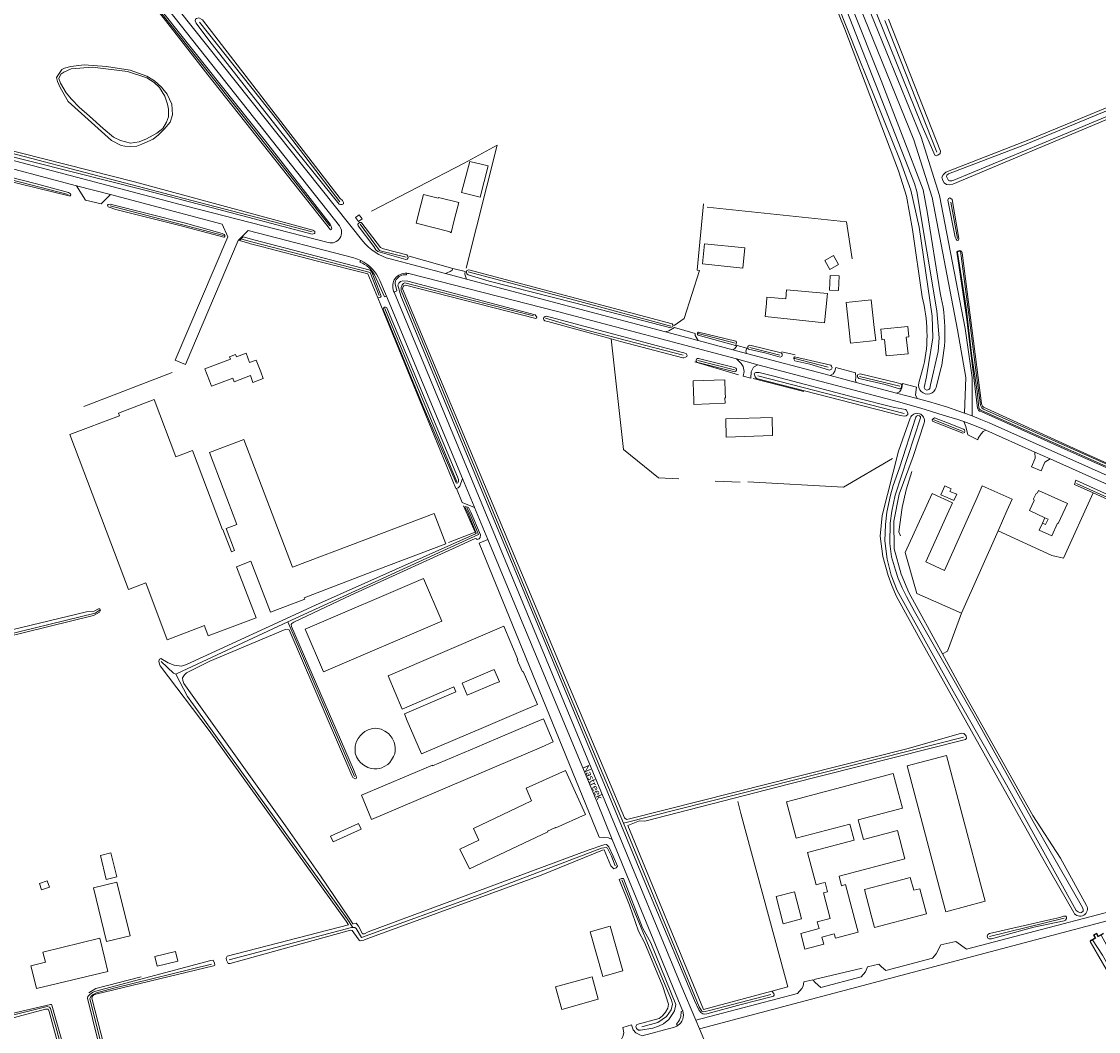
# Model space of a CAD drawing. Extents: x 177628 to 188968, y 384226 to 390673.
# Tile 329 of 393: x 186286 to 186707, y 385300 to 385695. Entities that reach past the tile are written whole.
import ezdxf

# ---------------------------------------------------------------- set-up
doc = ezdxf.new("R2010")
doc.units = 0
for name, color, linetype, lineweight in [('B01_D', 14, 'Continuous', 9), ('B01_F', 14, 'Continuous', 9), ('B01_T', 14, 'Continuous', 9), ('B02_F', 14, 'Continuous', 9), ('B02_T', 14, 'Continuous', 9), ('B03_F', 14, 'Continuous', 9), ('B04_F', 14, 'Continuous', 9), ('B04_T', 14, 'Continuous', 9), ('B11_F', 14, 'Continuous', 9), ('B11_S', 14, 'Continuous', 9), ('B14_F', 14, 'Continuous', 9), ('T02_F', 253, 'RASTER', 9), ('T03_F', 253, 'Continuous', 9), ('T03_T', 253, 'Continuous', 9), ('T04_F', 253, 'HAAG', 9), ('T05_F', 253, 'Continuous', 9), ('T07_F', 253, 'Continuous', 9), ('T09_F', 253, 'Continuous', 9), ('T09_T', 253, 'Continuous', 9), ('T22_F', 253, 'Continuous', 9), ('V00_F', 8, 'Continuous', 9), ('V00_T', 8, 'Continuous', 9), ('V06_F', 8, 'Continuous', 9), ('V06_T', 8, 'Continuous', 9), ('W01_F', 253, 'Continuous', 9), ('W06_F', 253, 'Continuous', 9), ('Z06', 7, 'Continuous', 9)]:
    doc.layers.add(name, color=color, linetype=linetype, lineweight=lineweight)
doc.styles.add('Legend', font='calibri.ttf')
doc.linetypes.add('HAAG', pattern='A,4,-1,[5,TOPOCAD.SHX,S=0.35,R=0,X=-0.35,Y=-0.35],-1', length=6)
doc.linetypes.add('RASTER', pattern='A,4,-1,[4,TOPOCAD.SHX,S=0.5,R=0,X=-0.5,Y=0],-1', length=6)

msp = doc.modelspace()

# ---------------------------------------------------------------- linework, layer by layer
at = {"layer": 'B01_D', "linetype": 'Continuous'}
for points in [[(186548.861, 385549.291), (186548.92, 385547.282)], [(186561.069, 385547.646), (186561.26, 385547.652), (186561.199, 385549.661)]]:
    msp.add_lwpolyline(points, dxfattribs=at)
at = {"layer": 'B01_F', "linetype": 'Continuous'}
for points in [[(186457.183, 385623.864), (186455.429, 385616.94)], [(186420.464, 385492.121), (186447.579, 385502.431), (186452.087, 385490.575), (186424.972, 385480.265)], [(186479.955, 385445.326), (186482.002, 385440.6)], [(186637.206, 385355.908), (186639.778, 385346.125), (186637.319, 385345.479)]]:
    msp.add_lwpolyline(points, dxfattribs=at)
at = {"layer": 'B01_T', "linetype": 'Continuous'}
for points in [[(186455.429, 385616.94), (186454.201, 385612.093), (186453.786, 385612.199), (186453.831, 385612.378), (186440.497, 385615.755), (186442.336, 385623.019)], [(186577.283, 385584.38), (186577.448, 385586.944), (186584.811, 385586.214), (186585.165, 385589.839)], [(186600.528, 385581.921), (186601.082, 385588.348), (186585.165, 385589.839)], [(186577.283, 385584.38), (186576.756, 385579.408), (186600.001, 385576.943), (186600.528, 385581.921)], [(186619.412, 385575.021), (186618.245, 385585.854), (186608.385, 385584.794), (186609.549, 385573.96)], [(186609.549, 385573.96), (186610.084, 385568.99), (186619.947, 385570.051), (186619.412, 385575.021)], [(186359.841, 385554.261), (186358.061, 385558.939), (186367.987, 385562.716), (186367.624, 385563.669), (186370.017, 385564.579), (186370.379, 385563.626), (186374.127, 385565.052), (186375.521, 385561.388), (186378.092, 385562.366), (186379.869, 385557.693)], [(186379.869, 385557.693), (186380.847, 385555.122), (186376.824, 385553.595), (186375.812, 385556.262), (186369.497, 385553.865), (186368.965, 385555.269), (186360.657, 385552.116), (186359.841, 385554.261)], [(186561.199, 385549.661), (186561.05, 385554.661), (186548.71, 385554.29), (186548.861, 385549.291)], [(186358.046, 385458.141), (186357.862, 385458.624), (186343.321, 385453.126), (186334.925, 385475.331), (186328.156, 385472.772), (186305.28, 385533.27), (186324.652, 385540.595), (186324.252, 385541.652), (186338.217, 385546.932), (186346.688, 385524.53)], [(186420.464, 385492.121), (186392.291, 385481.419), (186373.312, 385531.383), (186359.853, 385526.271), (186370.519, 385498.191), (186366.326, 385496.598)], [(186365.097, 385496.131), (186364.896, 385496.055), (186353.151, 385526.974), (186346.688, 385524.53)], [(186686.031, 385500.79), (186680.026, 385503.553), (186681.87, 385507.56), (186681.624, 385508.204), (186682.545, 385510.268), (186683.19, 385510.515), (186683.561, 385511.345), (186694.778, 385506.336), (186691.243, 385498.544), (186690.943, 385498.681), (186688.697, 385493.729), (186683.815, 385495.975), (186685.036, 385498.628)], [(186686.031, 385500.79), (186687.23, 385500.238), (186686.235, 385498.076), (186685.036, 385498.628)], [(186686.031, 385500.79), (186685.036, 385498.628)], [(186424.972, 385480.265), (186396.861, 385469.535), (186397.061, 385469.011), (186383.618, 385463.88), (186376.021, 385483.776), (186370.406, 385481.632), (186378.003, 385461.736), (186359.383, 385454.629), (186358.046, 385458.141)], [(186479.955, 385445.326), (186480.291, 385445.47), (186474.76, 385458.39), (186470.16, 385456.42)], [(186470.16, 385456.42), (186429.548, 385439.017), (186435.061, 385426.073), (186455.225, 385434.72), (186456.068, 385432.756)], [(186471.489, 385436.104), (186460.43, 385431.414), (186458.482, 385436.117), (186469.482, 385440.836)], [(186483.279, 385425.818), (186487.869, 385427.806), (186482.28, 385440.721), (186482.002, 385440.6)], [(186464.97, 385418.076), (186483.279, 385425.818)], [(186461.861, 385416.755), (186442.616, 385408.578), (186437.082, 385421.469)], [(186483.487, 385395.099), (186485.575, 385390.178), (186462.857, 385379.388), (186465.002, 385374.872), (186457.64, 385371.375), (186461.312, 385363.643), (186491.891, 385378.166), (186491.804, 385378.357), (186494.972, 385379.796), (186495.059, 385379.605), (186506.623, 385384.856), (186498.811, 385402.058), (186483.487, 385395.099)], [(186611.861, 385343.743), (186608.208, 385357.495), (186606.642, 385357.079), (186605.666, 385360.751), (186631.395, 385367.584), (186628.465, 385378.601), (186615.177, 385375.065), (186613.118, 385382.795), (186630.425, 385387.404), (186626.819, 385400.945), (186588.156, 385390.655)], [(186591.949, 385376.402), (186609.815, 385381.154)], [(186598.889, 385357.999), (186600.183, 385358.343), (186601.153, 385354.691), (186599.572, 385354.27), (186602.224, 385344.288), (186597.165, 385342.944), (186597.856, 385340.344), (186590.7, 385338.442), (186592.339, 385332.274), (186599.697, 385334.229), (186598.952, 385337.033), (186603.786, 385338.317), (186604.263, 385336.523), (186613.152, 385338.884), (186611.861, 385343.743)], [(186618.201, 385345.618), (186615.584, 385355.58), (186630.544, 385359.509)], [(186618.201, 385345.618), (186619.47, 385340.787), (186637.319, 385345.479)], [(186291.088, 385321.72), (186292.263, 385316.86), (186320.098, 385323.59), (186318.923, 385328.451)], [(186494.974, 385317.544), (186497.377, 385308.774), (186511.637, 385312.77), (186509.234, 385321.54), (186494.974, 385317.544)]]:
    msp.add_lwpolyline(points, dxfattribs=at)
at = {"layer": 'B02_F', "linetype": 'Continuous'}
for points in [[(186461.496, 385639.873), (186458.234, 385627.79), (186465.465, 385625.956), (186468.679, 385638.141)], [(186553.104, 385607.789), (186552.286, 385599.937), (186568.048, 385598.295), (186568.866, 385606.148)], [(186632.494, 385575.475), (186621.984, 385574.375)]]:
    msp.add_lwpolyline(points, dxfattribs=at)
at = {"layer": 'B02_T', "linetype": 'Continuous'}
for points in [[(186419.449, 385617.522), (186418.029, 385616.419), (186416.798, 385618.004), (186418.218, 385619.107), (186419.449, 385617.522)], [(186605.445, 385589.51), (186601.962, 385589.678), (186602.236, 385595.351), (186605.719, 385595.183), (186605.445, 385589.51)], [(186621.984, 385574.375), (186622.41, 385570.301), (186623.405, 385570.406), (186624.088, 385563.942), (186632.6, 385564.842), (186631.916, 385571.306), (186632.911, 385571.411), (186632.494, 385575.475)], [(186561.433, 385539.354), (186561.621, 385532.265), (186579.686, 385532.826), (186579.498, 385539.914), (186561.433, 385539.354)], [(186648.918, 385511.03), (186649.407, 385512.107), (186646.93, 385513.231), (186645.347, 385509.744), (186647.824, 385508.62)], [(186671.221, 385503.41), (186673.257, 385507.98), (186661.587, 385513.182), (186659.551, 385508.61)], [(186647.852, 385501.992), (186639.466, 385483.508), (186646.87, 385480.148), (186659.551, 385508.61)], [(186639.871, 385505.618), (186641.939, 385510.171), (186649.919, 385506.548), (186647.852, 385501.992)], [(186639.871, 385505.618), (186631.474, 385487.132), (186636.081, 385471.226), (186653.438, 385463.495)], [(186667.769, 385495.661), (186671.221, 385503.41)], [(186653.438, 385463.495), (186667.769, 385495.661)], [(186404.369, 385440.619), (186397.24, 385457.256), (186443.382, 385477.029), (186450.511, 385460.392), (186404.369, 385440.619)], [(186485.591, 385420.328), (186467.235, 385412.498)], [(186489.47, 385411.236), (186494.067, 385413.196), (186490.19, 385422.291), (186485.591, 385420.328)], [(186464.199, 385411.203), (186446.962, 385403.85), (186446.853, 385404.108), (186419.143, 385392.4), (186423.111, 385382.942), (186489.47, 385411.236)], [(186646.028, 385351.74), (186632.191, 385403.839), (186647.555, 385407.923), (186661.397, 385355.83)], [(186646.028, 385351.74), (186647.31, 385346.913), (186662.681, 385350.998), (186661.397, 385355.83)], [(186508.514, 385339.105), (186516.344, 385341.305), (186521.198, 385323.859), (186513.368, 385321.659), (186508.514, 385339.105)]]:
    msp.add_lwpolyline(points, dxfattribs=at)
at = {"layer": 'B03_F', "linetype": 'Continuous'}
msp.add_lwpolyline([(186428.366, 385417.431), (186426.866, 385418.165), (186425.537, 385418.487), (186424.601, 385418.59), (186423.491, 385418.501), (186421.807, 385417.979), (186420.535, 385417.299), (186419.709, 385416.631), (186418.645, 385415.609), (186417.869, 385414.565), (186417.154, 385413.076), (186416.75, 385411.526), (186416.674, 385410.303), (186416.765, 385408.767), (186417.218, 385407.448), (186418.008, 385406.109), (186418.881, 385405.041), (186420.066, 385404.189), (186421.63, 385403.288), (186422.943, 385402.808), (186424.119, 385402.681), (186425.141, 385402.699), (186426.16, 385402.816), (186427.125, 385403.13), (186427.997, 385403.57), (186429.423, 385404.433), (186430.217, 385405.16), (186430.954, 385406.182), (186431.731, 385407.554), (186432.142, 385408.528), (186432.356, 385409.775), (186432.363, 385410.987), (186432.246, 385412.006), (186431.929, 385413.07), (186431.568, 385413.934), (186431.162, 385414.648), (186430.448, 385415.701), (186429.691, 385416.504), (186428.366, 385417.431)], dxfattribs=at)
at = {"layer": 'B04_F', "linetype": 'Continuous'}
msp.add_lwpolyline([(186703.77, 385335.432), (186703.67, 385335.61)], dxfattribs=at)
at = {"layer": 'B04_T', "linetype": 'Continuous'}
for points in [[(186708.88, 385338.54), (186706.841, 385337.38), (186706.26, 385338.55), (186704.952, 385337.81), (186705.582, 385336.69), (186703.67, 385335.61)], [(186708.876, 385338.303), (186706.748, 385337.102), (186706.17, 385338.264), (186705.228, 385337.737), (186705.857, 385336.611), (186703.77, 385335.432)]]:
    msp.add_lwpolyline(points, dxfattribs=at)
at = {"layer": 'B11_F', "linetype": 'Continuous'}
for points in [[(186548.92, 385547.282), (186548.993, 385544.954), (186561.159, 385545.455), (186561.069, 385547.646)], [(186365.097, 385496.131), (186368.385, 385487.474), (186369.614, 385487.941), (186366.326, 385496.598)], [(186471.489, 385436.104), (186473.041, 385436.724), (186470.944, 385441.444), (186469.482, 385440.836)], [(186637.206, 385355.908), (186634.784, 385355.272), (186633.469, 385360.277), (186630.544, 385359.509)]]:
    msp.add_lwpolyline(points, dxfattribs=at)
at = {"layer": 'B11_S', "linetype": 'Continuous'}
for points in [[(186442.336, 385623.019), (186443.352, 385627.032), (186449.14, 385625.565)], [(186457.183, 385623.864), (186449.22, 385625.882), (186449.14, 385625.565)], [(186456.068, 385432.756), (186435.928, 385424.178), (186437.082, 385421.469)], [(186461.861, 385416.755), (186464.97, 385418.076)], [(186591.949, 385376.402), (186588.875, 385375.584), (186585.082, 385389.837), (186588.156, 385390.655)], [(186609.815, 385381.154), (186611.504, 385374.799), (186593.376, 385369.984), (186596.714, 385357.421), (186598.889, 385357.999)], [(186318.923, 385328.451), (186316.974, 385336.516), (186294.78, 385331.151), (186295.748, 385327.147), (186290.106, 385325.783), (186291.088, 385321.72)]]:
    msp.add_lwpolyline(points, dxfattribs=at)
at = {"layer": 'B14_F', "linetype": 'Continuous'}
for points in [[(186461.496, 385639.873), (186468.679, 385638.141)], [(186553.104, 385607.789), (186568.866, 385606.148)], [(186600.107, 385601.187), (186603.484, 385603.151), (186605.479, 385599.722), (186602.102, 385597.758), (186600.107, 385601.187)], [(186647.824, 385508.62), (186650.515, 385507.518), (186651.61, 385509.925), (186648.918, 385511.03)], [(186467.235, 385412.498), (186464.199, 385411.203)], [(186407.072, 385376.426), (186408.07, 385374.206), (186419.059, 385379.146), (186418.061, 385381.366), (186407.072, 385376.426)], [(186317.231, 385368.872), (186319.486, 385359.473), (186323.634, 385360.469), (186321.379, 385369.867), (186317.231, 385368.872)], [(186294.309, 385355.441), (186293.426, 385357.927), (186296.452, 385359.001), (186297.335, 385356.515), (186294.309, 385355.441)], [(186314.548, 385356.213), (186323.699, 385358.458), (186328.829, 385337.547), (186319.678, 385335.302), (186314.548, 385356.213)], [(186588.245, 385354.714), (186591.021, 385344.096), (186583.87, 385342.226), (186581.094, 385352.845), (186588.245, 385354.714)], [(186338.475, 385329.449), (186339.384, 385325.673), (186347.535, 385327.635), (186346.626, 385331.411), (186338.475, 385329.449)]]:
    msp.add_lwpolyline(points, dxfattribs=at)
at = {"layer": 'T02_F', "linetype": 'RASTER'}
for points in [[(186459.234, 385639.262), (186472.166, 385646.259), (186460.037, 385598.256)], [(186345.328, 385557.553), (186310.722, 385544.236)], [(186543.086, 385515.954), (186535.144, 385516.333), (186521.435, 385527.381)], [(186626.535, 385523.937), (186607.435, 385512.74), (186570.063, 385514.772)], [(186567.079, 385514.673), (186557.278, 385515.107)], [(186704.902, 385510.459), (186693.27, 385484.978), (186688.718, 385486.087), (186667.768, 385495.661)], [(186653.438, 385463.495), (186647.951, 385448.633), (186646.021, 385447.601)]]:
    msp.add_lwpolyline(points, dxfattribs=at)
at = {"layer": 'T03_F', "linetype": 'Continuous'}
for points in [[(186541.227, 385575.787), (186545.215, 385578.574), (186551.142, 385597.299), (186550.296, 385597.482), (186552.664, 385623.395)], [(186554.145, 385622.108), (186608.521, 385616.386), (186610.733, 385601.912)], [(186566.441, 385556.529), (186549.379, 385561.668)], [(186572.141, 385555.099), (186591.885, 385550.082)], [(186567.361, 385385.326), (186566.146, 385389.977)]]:
    msp.add_lwpolyline(points, dxfattribs=at)
at = {"layer": 'T03_T', "linetype": 'Continuous'}
for points in [[(186425.53, 385586.712), (186421.722, 385596.002)], [(186456.085, 385512.173), (186425.53, 385586.712)], [(186579.442, 385315.878), (186552.774, 385308.692), (186523.135, 385380.522), (186527.757, 385382.429)], [(186584.348, 385322.378), (186585.649, 385317.551), (186579.442, 385315.878)]]:
    msp.add_lwpolyline(points, dxfattribs=at)
at = {"layer": 'T04_F', "linetype": 'HAAG'}
for points in [[(186459.234, 385639.262), (186423.159, 385620.513)], [(186454.887, 385598.099), (186437.746, 385602.873)], [(186521.435, 385527.381), (186516.698, 385570.606)], [(186588.497, 385564.349), (186583.266, 385565.536)], [(186459.052, 385505.467), (186463.573, 385495.087), (186453.107, 385491.064)], [(186584.348, 385322.378), (186567.361, 385385.326)], [(186595.923, 385320.432), (186614.614, 385324.814)], [(186333.105, 385321.425), (186315.461, 385316.956), (186312.676, 385315.207)]]:
    msp.add_lwpolyline(points, dxfattribs=at)
at = {"layer": 'T05_F', "linetype": 'Continuous'}
msp.add_lwpolyline([(186629.61, 385493.765), (186628.985, 385495.286), (186630.348, 385504.828), (186631.889, 385511.689), (186634.049, 385518.785)], dxfattribs=at)
at = {"layer": 'T07_F', "linetype": 'Continuous'}
for points in [[(186406.785, 385614.764), (186370.571, 385660.758), (186329.285, 385712.737), (186301.755, 385746.985)], [(186410.716, 385624.156), (186386.062, 385656.382), (186355.905, 385694.347)], [(186623.553, 385694.965), (186643.874, 385643.492)], [(186399.974, 385612.37), (186350.006, 385625.399), (186282.546, 385643.126), (186215.104, 385660.193)], [(186185.391, 385658.091), (186247.638, 385641.678), (186304.718, 385627.03)], [(186321.105, 385622.568), (186365.311, 385611.001)], [(186649.332, 385623.981), (186651.837, 385609.869)], [(186436.615, 385602.532), (186426.978, 385604.937), (186426.272, 385605.198), (186425.81, 385605.637), (186418.662, 385615.373)], [(186376.79, 385608.383), (186372.502, 385609.56)], [(186376.79, 385608.383), (186422.575, 385596.573)], [(186422.575, 385596.573), (186426.118, 385587.549)], [(186539.982, 385575.575), (186504.481, 385585.23), (186460.808, 385596.793)], [(186486.346, 385579.682), (186461.707, 385585.845), (186436.172, 385592.446), (186435.547, 385592.286), (186435.116, 385591.706), (186434.671, 385590.74), (186434.71, 385589.551), (186490.109, 385456.114), (186521.513, 385381.48)], [(186428.348, 385582.45), (186456.466, 385514.85)], [(186544.795, 385564.292), (186504.61, 385574.725), (186491.021, 385578.73)], [(186565.035, 385568.948), (186550.695, 385572.659)], [(186582.551, 385564.286), (186570.763, 385567.265)], [(186588.323, 385562.97), (186588.247, 385562.99)], [(186601.403, 385559.542), (186588.323, 385562.97)], [(186564.772, 385558.579), (186550.546, 385562.175)], [(186631.042, 385541.488), (186573.988, 385556.17)], [(186613.675, 385555.939), (186629.33, 385552.199)], [(186654.061, 385534.409), (186642.622, 385538.995)], [(186759.132, 385487.111), (186753.095, 385489.547), (186737.889, 385496.316), (186698.407, 385514.188)], [(186461.298, 385502.644), (186460.355, 385504.703)], [(186461.298, 385502.644), (186464.862, 385494.167)], [(186464.862, 385494.167), (186390.479, 385460.094)], [(186162.335, 385426.135), (186315.175, 385463.553), (186317.119, 385464.769)], [(186390.479, 385460.094), (186347.156, 385439.962), (186346.686, 385439.711)], [(186390.479, 385460.094), (186416.48, 385399.687)], [(186346.686, 385439.711), (186345.746, 385440.114), (186341.005, 385444.582)], [(186346.686, 385439.711), (186351.28, 385431), (186413.653, 385344.095)], [(186521.513, 385381.48), (186654.24, 385415.093)], [(186579.008, 385314.563), (186555.529, 385308.497), (186553.326, 385307.892), (186552.544, 385307.796), (186552.015, 385308.13), (186551.047, 385309.726), (186521.513, 385381.48)], [(186516.802, 385368.611), (186515.218, 385371.688), (186514.664, 385371.935), (186512.932, 385371.674), (186465.173, 385353.517), (186419.232, 385336.815)], [(186516.802, 385368.611), (186518.269, 385364.885)], [(186520.825, 385359.335), (186524.979, 385348.808), (186528.391, 385340.57)], [(186413.653, 385344.095), (186415.813, 385340.737)], [(186693.51, 385344.421), (186664.384, 385337.224)], [(186415.813, 385340.737), (186415.268, 385340.733), (186367.476, 385328.172)], [(186419.232, 385336.815), (186417.113, 385340.33), (186416.53, 385340.743), (186415.813, 385340.737)], [(186530.846, 385334.599), (186540.246, 385312.397), (186540.683, 385310.831)], [(186360.616, 385326.438), (186322.505, 385316.998), (186315.67, 385315.217), (186314.402, 385314.54), (186313.82, 385314.048), (186313.335, 385313.487), (186313.157, 385313.03), (186328.884, 385249.486), (186329.26, 385248.782), (186329.792, 385248.463), (186331.004, 385248.567), (186370.459, 385258.544)], [(186540.683, 385310.831), (186540.16, 385308.553), (186538.245, 385305.937), (186534.944, 385303.587), (186528.664, 385301.894)], [(186292.984, 385238.444), (186313.898, 385244.032), (186314.942, 385244.438), (186315.131, 385245.009), (186315.106, 385245.531), (186299.832, 385302.006), (186297.723, 385309.151), (186297.318, 385309.601), (186296.486, 385309.955), (186204.494, 385287.038)]]:
    msp.add_lwpolyline(points, dxfattribs=at)
at = {"layer": 'T09_F', "linetype": 'Continuous'}
for points in [[(186266.441, 386089.081), (186279.738, 386070.964), (186336.109, 385996.331), (186421.756, 385883.088), (186484.604, 385799.914), (186487.964, 385797.022), (186491.26, 385795.091), (186493.787, 385793.703), (186500.79, 385791.306), (186569.507, 385774.518), (186571.911, 385773.499), (186574.728, 385772.198), (186577.853, 385770.331), (186583.152, 385765.072), (186585.58, 385761.846), (186587.301, 385758.719), (186622.131, 385671.487), (186638.55, 385628.806), (186640.096, 385620.311), (186645.133, 385588.554)], [(186638.06, 385587.031), (186634.369, 385613.329), (186631.965, 385626.392), (186628.908, 385636.222), (186607.875, 385691.605), (186582.977, 385753.236)], [(186341.758, 385696.155), (186359.208, 385673.738), (186407.096, 385613.179), (186407.436, 385613.28), (186407.581, 385613.568), (186407.343, 385614.566), (186406.944, 385615.434), (186381.742, 385647.847), (186302.781, 385747.086), (186302.305, 385747.641), (186302.129, 385747.782), (186301.95, 385747.811), (186301.448, 385747.579), (186301.215, 385747.362), (186301.088, 385746.916), (186301.358, 385746.21), (186308.855, 385737.37), (186341.758, 385696.155)], [(186624.904, 385695.477), (186645.293, 385643.878), (186645.135, 385643.007), (186644.208, 385642.421), (186643.615, 385642.149), (186643.038, 385642.362), (186637.7, 385654.664), (186616.037, 385708.471)], [(186387.203, 385652.146), (186410.51, 385623.273), (186411.005, 385623.045), (186411.642, 385623.077), (186412.125, 385623.3), (186412.196, 385623.853), (186411.801, 385624.713), (186410.818, 385625.433), (186407.312, 385629.942), (186357.052, 385695.193), (186355.648, 385695.98), (186354.822, 385695.795), (186354.387, 385695.465), (186354.262, 385694.887), (186354.683, 385693.973), (186359.545, 385687.223), (186387.203, 385652.146)], [(186343.348, 385666.221), (186341.097, 385668.95), (186338.319, 385671.38), (186335.364, 385673.232), (186328.849, 385675.604), (186319.578, 385676.987), (186310.869, 385677.631), (186305.761, 385676.942), (186303.175, 385676.306), (186302.146, 385675.777), (186300.157, 385672.76), (186300.51, 385671.151), (186301.581, 385668.821), (186304.686, 385663.274), (186321.608, 385648.142), (186325.325, 385646.198), (186326.754, 385645.859), (186328.819, 385645.701), (186331.457, 385645.863), (186333.484, 385646.629), (186337.87, 385648.646), (186339.994, 385650.287), (186342.136, 385652.49), (186344.475, 385655.226), (186345.357, 385658.123), (186345.201, 385662.313), (186343.348, 385666.221)], [(186730.822, 385669.412), (186680.421, 385648.629), (186647.394, 385635.753), (186646.305, 385634.733), (186645.777, 385633.829), (186646.116, 385632.474), (186646.738, 385631.533), (186647.618, 385630.852), (186648.594, 385630.781), (186650.042, 385631.022), (186709.567, 385656.085), (186724.74, 385662.307), (186732.308, 385665.525)], [(186335.079, 385628.599), (186361.071, 385621.789), (186399.888, 385611.523), (186400.819, 385611.785), (186401.027, 385611.936), (186400.978, 385612.523), (186400.252, 385613.019), (186330.553, 385631.942), (186215.02, 385661.225), (186214.633, 385661.103), (186213.994, 385660.809), (186213.825, 385660.454), (186214.069, 385659.681), (186214.424, 385659.512), (186276.203, 385643.367), (186335.079, 385628.599)], [(186238.231, 385643.281), (186267.063, 385635.787), (186304.945, 385626.454), (186305.468, 385626.492), (186305.744, 385626.881), (186305.565, 385627.328), (186304.838, 385627.785), (186292.266, 385631.207), (186225.139, 385648.393), (186185.007, 385658.999), (186184.49, 385658.723), (186184.334, 385658.337), (186184.66, 385657.727), (186184.999, 385657.546), (186185.494, 385657.396)], [(186649.84, 385625.099), (186652.362, 385609.797), (186652.259, 385609.208), (186651.801, 385609.09), (186651.334, 385609.528), (186650.973, 385610.317), (186648.129, 385624.837), (186648.39, 385625.491), (186648.895, 385625.689), (186649.84, 385625.099)], [(186348.211, 385614.835), (186365.456, 385610.349), (186365.622, 385610.377), (186365.832, 385610.55), (186365.797, 385610.954), (186365.546, 385611.423), (186364.848, 385611.714), (186350.424, 385615.776), (186320.998, 385623.291), (186320.313, 385623.105), (186320.081, 385622.861), (186320.163, 385622.482), (186320.338, 385622.153), (186320.724, 385621.997), (186323.317, 385621.21), (186348.211, 385614.835)], [(186423.945, 385606.663), (186424.748, 385605.339), (186425.628, 385604.702), (186436.565, 385601.592), (186437.074, 385601.761), (186437.409, 385602.306), (186437.245, 385602.947), (186436.836, 385603.41), (186427.728, 385605.798), (186426.659, 385606.283), (186419.346, 385615.813), (186419.061, 385616.008), (186418.4, 385616.029), (186417.824, 385615.439), (186417.828, 385614.724), (186423.945, 385606.663)], [(186375.62, 385607.933), (186371.508, 385609.009), (186372.94, 385610.451), (186377.153, 385609.356)], [(186423.224, 385596.672), (186422.631, 385597.442), (186377.153, 385609.356)], [(186375.62, 385607.933), (186375.886, 385607.773), (186379.989, 385606.646), (186401.958, 385601.002), (186421.722, 385596.002)], [(186757.006, 385501.055), (186698.592, 385527.327), (186662.086, 385543.911), (186661.714, 385544.294), (186661.43, 385544.912), (186661.327, 385545.418), (186653.664, 385604.277), (186653.509, 385604.824), (186653.198, 385605.007), (186652.793, 385605.179), (186651.964, 385604.928), (186651.648, 385604.554), (186655.466, 385579.189), (186659.732, 385543.577), (186660.128, 385542.717), (186660.447, 385542.376), (186661.339, 385542.135), (186676.732, 385535.214), (186701.142, 385524.332), (186726.606, 385512.927)], [(186425.53, 385586.712), (186426.228, 385586.745), (186426.64, 385586.87), (186426.832, 385587.286), (186423.224, 385596.672)], [(186502.352, 385584.702), (186469.088, 385593.172), (186460.857, 385595.637), (186460.341, 385596.051), (186460.176, 385596.692), (186460.14, 385597.196), (186460.653, 385597.497), (186461.132, 385597.587), (186540.521, 385576.469), (186540.817, 385575.824), (186540.643, 385575.353), (186540.213, 385575.155), (186539.494, 385575.02), (186502.352, 385584.702)], [(186579.442, 385315.878), (186580.162, 385314.948), (186580.298, 385314.376), (186580.104, 385313.969), (186579.632, 385313.752), (186567.455, 385310.721), (186554.056, 385307.072), (186553.116, 385306.906), (186552.399, 385307.092), (186551.745, 385307.56), (186550.884, 385308.634), (186549.171, 385312.18), (186532.62, 385351.581), (186513.111, 385398.728), (186468.92, 385504.723), (186434.485, 385587.495), (186433.315, 385591.593), (186433.803, 385592.326), (186434.368, 385593.03), (186435.384, 385593.307), (186437.237, 385593.143), (186487.062, 385580.059), (186487.625, 385579.111), (186487.484, 385578.729), (186487.221, 385578.608), (186436.36, 385591.597), (186435.732, 385591.308), (186435.413, 385591.034), (186435.178, 385590.165), (186495.213, 385446.923), (186521.85, 385383.62), (186522.627, 385382.898), (186523.795, 385383.118), (186632.68, 385410.591), (186653.473, 385416.598), (186654.375, 385416.569), (186655.023, 385415.851), (186655.216, 385415.431), (186655.348, 385414.73), (186655.073, 385414.223), (186654.549, 385413.982), (186585.848, 385396.735), (186529.757, 385382.304), (186527.757, 385382.429)], [(186427.712, 385582.18), (186443.302, 385544.149)], [(186443.302, 385544.149), (186456.208, 385514.348), (186456.377, 385514.257), (186456.543, 385514.286), (186456.825, 385514.436), (186457.097, 385514.944), (186457.053, 385515.705), (186456.667, 385516.766), (186429.021, 385582.73)], [(186520.352, 385569.606), (186544.637, 385563.187), (186544.999, 385563.227), (186545.729, 385563.436), (186546.177, 385563.705), (186546.318, 385564.088), (186546.226, 385564.426), (186546.009, 385564.898), (186491.484, 385579.503), (186490.964, 385579.391), (186490.331, 385578.973), (186490.189, 385578.59), (186490.43, 385578.066), (186490.752, 385577.643), (186491.88, 385577.4), (186516.698, 385570.606)], [(186565.208, 385568.039), (186550.597, 385572.018), (186550.393, 385572.321), (186550.391, 385572.894), (186550.592, 385573.198), (186550.827, 385573.233), (186565.369, 385569.691), (186565.504, 385569.591), (186565.641, 385569.187), (186565.409, 385568.209), (186565.208, 385568.039)], [(186516.698, 385570.606), (186520.352, 385569.606)], [(186577.192, 385564.976), (186582.648, 385563.448), (186583.32, 385563.757), (186583.465, 385564.15), (186583.458, 385564.732), (186583.049, 385565.196), (186570.825, 385568.202), (186570.314, 385567.967), (186570, 385567.66), (186569.974, 385567.29), (186570.013, 385566.852), (186570.242, 385566.566), (186577.192, 385564.976)], [(186550.787, 385562.969), (186564.89, 385559.434)], [(186588.422, 385562.088), (186588.031, 385562.82), (186588.025, 385563.209), (186588.253, 385563.598)], [(186588.422, 385562.088), (186594.193, 385560.715), (186601.875, 385558.453), (186602.22, 385558.481), (186602.758, 385558.729), (186602.963, 385559.344), (186602.718, 385559.948), (186602.401, 385560.355), (186588.253, 385563.598)], [(186550.55, 385561.382), (186564.409, 385557.846)], [(186627.243, 385543.847), (186631.577, 385542.983), (186631.931, 385542.765), (186632.486, 385541.559), (186632.445, 385541.096), (186631.836, 385540.626), (186631.054, 385540.393), (186629.644, 385540.697), (186573.411, 385555.152), (186572.888, 385555.737), (186572.462, 385556.938), (186572.68, 385557.292), (186573.204, 385557.533), (186574.518, 385557.438), (186580.124, 385556.017), (186611.782, 385547.784), (186627.243, 385543.847)], [(186623.691, 385552.857), (186629.219, 385551.102), (186629.579, 385551.17), (186629.901, 385551.318), (186630.143, 385552.634), (186629.72, 385553.058), (186627.95, 385553.579), (186613.883, 385556.91), (186613.457, 385556.844), (186612.907, 385556.624), (186612.844, 385555.911), (186613.03, 385555.508), (186613.364, 385555.206), (186614.085, 385554.984), (186623.691, 385552.857)], [(186648.054, 385537.797), (186642.959, 385539.83), (186642.343, 385539.364), (186641.962, 385538.94), (186642.151, 385538.517), (186642.375, 385538.3), (186654.025, 385533.809), (186654.606, 385534.069), (186654.81, 385534.604), (186654.674, 385535.051), (186654.274, 385535.379), (186648.054, 385537.797)], [(186685.84, 385366.53), (186665.871, 385402.372), (186637.973, 385452.108), (186628.094, 385470.076), (186626.256, 385474.327), (186624.818, 385478.25), (186622.724, 385485.622), (186621.746, 385493.62), (186622.508, 385501.698), (186628.921, 385526.711)], [(186634.571, 385524.731), (186629.094, 385510.04), (186627.033, 385499.478), (186627.113, 385488.668), (186629.901, 385478.753), (186632.91, 385471.601), (186646.021, 385447.601)], [(186697.525, 385513.795), (186698.152, 385515.405)], [(186704.902, 385510.459), (186697.525, 385513.795)], [(186698.152, 385515.405), (186745.475, 385493.989), (186750.572, 385491.386), (186759.044, 385488.327), (186760.068, 385488.024), (186760.21, 385487.707), (186760.24, 385487.213), (186759.653, 385486.824), (186758.66, 385486.633), (186747.351, 385491.214), (186731.534, 385498.216), (186719.416, 385503.894), (186704.902, 385510.459)], [(186461.907, 385502.949), (186460.983, 385504.794), (186459.668, 385505.195), (186459.552, 385504.94), (186460.648, 385502.819)], [(186460.648, 385502.819), (186463.914, 385494.786), (186463.849, 385494.57), (186463.686, 385494.423), (186401.254, 385466.676), (186350.915, 385443.52), (186348.912, 385442.751), (186346.018, 385443.197), (186343.659, 385444.109), (186340.874, 385445.82), (186340.264, 385445.494), (186340.023, 385444.701), (186340.34, 385443.543), (186340.62, 385442.907), (186359.76, 385417.705), (186413.176, 385343.156)], [(186465.685, 385494.083), (186461.907, 385502.949)], [(186414.359, 385344.331), (186403.119, 385360.959), (186389.516, 385380.43), (186349.857, 385436.013), (186349.395, 385437.215), (186349.294, 385438.308), (186350.051, 385439.376), (186350.862, 385440.232), (186360.002, 385444.814), (186389.365, 385457.185), (186390.99, 385456.967), (186415.37, 385400.159), (186415.821, 385399.314), (186416.692, 385398.814), (186417.093, 385398.968), (186417.206, 385399.209), (186417.164, 385399.851), (186416.116, 385402.49), (186391.86, 385458.276), (186391.765, 385459.131), (186391.994, 385459.494), (186392.814, 385459.993), (186414.985, 385470.573), (186463.543, 385492.657), (186464.141, 385492.554), (186464.339, 385492.297)], [(186464.339, 385492.297), (186465.145, 385492.578), (186465.575, 385493.013), (186465.685, 385494.083)], [(186239.301, 385446.63), (186311.858, 385463.976), (186314.795, 385464.305), (186316.47, 385465.2), (186317.023, 385465.172), (186317.291, 385464.67), (186316.845, 385463.893), (186314.5, 385462.64), (186165.867, 385426.069)], [(186646.021, 385447.601), (186652.539, 385435.67), (186681.357, 385384.443), (186692.071, 385367.77)], [(186415.789, 385342.197), (186415.952, 385342.239), (186417.136, 385342.441), (186418.059, 385341.319), (186419.586, 385338.259), (186420.306, 385338.321), (186421.73, 385339.082), (186507.66, 385370.894), (186513.847, 385373.016), (186514.864, 385373.128), (186515.736, 385372.302), (186517.493, 385368.611)], [(186513.902, 385371.106), (186513.352, 385370.921), (186489.406, 385361.2), (186421.681, 385336.43)], [(186517.493, 385368.611), (186519.169, 385364.681), (186518.686, 385364.039), (186517.659, 385363.675), (186516.499, 385364.865), (186513.902, 385371.106)], [(186521.552, 385359.931), (186520.759, 385359.919), (186519.753, 385359.503)], [(186519.753, 385359.503), (186523.88, 385349.475), (186527.385, 385339.289)], [(186528.92, 385340.647), (186521.552, 385359.931)], [(186414.359, 385344.331), (186415.789, 385342.197)], [(186681.762, 385340.872), (186693.53, 385343.347), (186694.058, 385343.583), (186694.427, 385344.319), (186694.42, 385344.76), (186694.254, 385345.13), (186693.243, 385345.121), (186691.851, 385344.689), (186688.32, 385343.933), (186664.422, 385338.378), (186663.706, 385337.994), (186663.496, 385337.329), (186663.75, 385336.619), (186664.257, 385336.338), (186665.109, 385336.275), (186681.762, 385340.872)], [(186418.225, 385335.739), (186416.186, 385338.602), (186415.6, 385339.544), (186414.925, 385339.767), (186367.859, 385326.661), (186367.177, 385326.727), (186366.506, 385327.984), (186366.399, 385328.788), (186366.717, 385329.604), (186414.136, 385341.773)], [(186413.176, 385343.156), (186414.136, 385341.773)], [(186528.92, 385340.647), (186532.164, 385334.76)], [(186421.681, 385336.43), (186420.043, 385335.848), (186419.281, 385335.639), (186418.672, 385335.602), (186418.225, 385335.739)], [(186527.385, 385339.289), (186529.837, 385334.684)], [(186529.837, 385334.684), (186536.872, 385317.761), (186539.101, 385310.826)], [(186541.946, 385310.691), (186532.164, 385334.76)], [(186703.66, 385335.33), (186703.77, 385335.432)], [(186327.69, 385250.11), (186312.154, 385313.139), (186312.401, 385313.786), (186313.136, 385314.544), (186314.178, 385315.332), (186314.983, 385315.692), (186360.324, 385327.822), (186361.298, 385328.043), (186361.818, 385326.88), (186361.87, 385326.045), (186361.373, 385325.715), (186315.423, 385314.708), (186314.708, 385314.388), (186314.162, 385313.929), (186313.955, 385313.193), (186330.138, 385249.917)], [(186234.983, 385296.119), (186297.717, 385310.692), (186298.142, 385310.703), (186298.276, 385310.452), (186316.705, 385244.933), (186316.561, 385243.995), (186315.143, 385243.022), (186293.502, 385237.38), (186292.217, 385237.77), (186292.149, 385238.703), (186292.104, 385238.786), (186292.852, 385239.401), (186313.387, 385245.098), (186313.806, 385245.322), (186313.839, 385245.431)], [(186539.101, 385310.826), (186538.822, 385309.286), (186537.94, 385307.65), (186536.721, 385306.207), (186535.356, 385305.168), (186526.655, 385302.883), (186526.329, 385302.122), (186526.586, 385301.252), (186527.347, 385300.644), (186528.101, 385300.586), (186532.948, 385301.418), (186535.21, 385302.188), (186537.053, 385303.096), (186539.141, 385304.88), (186540.711, 385307.102), (186541.345, 385308.158), (186541.946, 385310.691)], [(186102.577, 385259.606), (186102.375, 385260.79), (186102.866, 385261.483), (186103.704, 385261.931), (186234.125, 385293.292), (186260.256, 385299.396), (186295.814, 385308.813), (186296.875, 385308.842), (186297.239, 385307.96), (186314.001, 385245.965), (186313.839, 385245.431)]]:
    msp.add_lwpolyline(points, dxfattribs=at)
at = {"layer": 'T09_F', "linetype": 'Continuous', "extrusion": (0, 0, -1)}
for centre, radius, start, end in [((-186428.43, 385582.305), 0.728, 350.15925, 144.25957), ((-186550.668, 385562.176), 0.802, 278.4831, 98.50428), ((-186564.787, 385558.598), 0.842, 96.99555, 296.70723)]:
    msp.add_arc(centre, radius, start, end, dxfattribs=at)
at = {"layer": 'T09_T', "linetype": 'Continuous'}
for points in [[(186638.671, 385560.036), (186636.851, 385553.418)], [(186643.556, 385551.643), (186645.311, 385558.551)], [(186628.921, 385526.711), (186633.416, 385539.637)], [(186638.834, 385537.814), (186634.571, 385524.731)], [(186697.302, 385346.566), (186685.84, 385366.53)], [(186692.071, 385367.77), (186702.254, 385349.359)], [(186703.66, 385335.33), (186713.279, 385318.63)]]:
    msp.add_lwpolyline(points, dxfattribs=at)
for centre, radius, start, end in [((186582.861, 385573.183), 64.141, 346.81389, 13.86594), ((186582.823, 385572.276), 57.174, 347.63785, 14.95535), ((186640.195, 385552.499), 3.468, 164.63003, 345.71467), ((186636.116, 385538.698), 2.858, 341.98959, 160.81722), ((186699.766, 385347.984), 2.843, 209.92705, 28.92021)]:
    msp.add_arc(centre, radius, start, end, dxfattribs=at)
at = {"layer": 'T22_F', "linetype": 'Continuous'}
for points in [[(186317.513, 385623.388), (186311.375, 385624.772)], [(186459.652, 385596.927), (186454.887, 385598.099)], [(186549.405, 385572.753), (186541.355, 385575.04)], [(186569.579, 385567.024), (186565.914, 385568.065)], [(186604.432, 385559.384), (186612.082, 385557.356)], [(186568.242, 385556.083), (186571.21, 385555.294)], [(186635.943, 385551.764), (186630.465, 385553.216)], [(186659.817, 385531.132), (186655.869, 385533.098)], [(186684.612, 385519.095), (186680.753, 385520.676)], [(186456.275, 385512.244), (186458.435, 385506.767)], [(186511.969, 385376.079), (186465.115, 385490.78)], [(186645.338, 385333.942), (186651.194, 385335.303)], [(186616.809, 385325.329), (186621.214, 385326.361)], [(186591.893, 385319.487), (186595.42, 385320.314)], [(186524.583, 385302.766), (186521.242, 385301.627)]]:
    msp.add_lwpolyline(points, dxfattribs=at)
at = {"layer": 'V00_F', "linetype": 'Continuous'}
for points in [[(186307.98, 385630.413), (186311.375, 385624.772)], [(186317.513, 385623.388), (186321.128, 385626.945)], [(186418.602, 385600.58), (186418.936, 385601.234)], [(186436.782, 385595.603), (186436.891, 385596.236)], [(186451.992, 385596.111), (186453.774, 385596.93), (186454.564, 385597.421), (186454.887, 385598.099)], [(186460.182, 385593.94), (186459.524, 385595.923), (186459.652, 385596.927)], [(186428.916, 385587.245), (186428.218, 385587.007), (186424.27, 385595.648)], [(186431.923, 385588.852), (186432.949, 385589.334), (186432.37, 385592.108)], [(186537.915, 385573.338), (186539.245, 385573.759), (186541.355, 385575.04)], [(186550.688, 385569.952), (186549.486, 385571.875), (186549.405, 385572.753)], [(186564.139, 385566.387), (186564.982, 385566.902), (186565.914, 385568.065)], [(186569.53, 385564.958), (186569.221, 385565.768), (186569.579, 385567.024)], [(186352.541, 385565.551), (186350.441, 385560.601), (186346.471, 385562.291)], [(186602.164, 385556.309), (186603.297, 385557.021), (186603.999, 385557.978), (186604.432, 385559.384)], [(186612.387, 385553.599), (186612.05, 385554.333), (186612.172, 385555.722), (186612.082, 385557.356)], [(186628.043, 385549.45), (186629.248, 385550.004), (186629.757, 385550.556), (186630.096, 385551.474), (186630.465, 385553.216)], [(186636.203, 385547.287), (186635.504, 385548.807), (186635.943, 385551.764)], [(186654.329, 385538.348), (186655.202, 385536.397), (186655.869, 385533.098)], [(186662.996, 385534.945), (186661.959, 385534.481), (186661.141, 385533.53), (186659.992, 385531.845), (186659.817, 385531.132)], [(186680.753, 385520.676), (186682.221, 385524.087), (186682.151, 385526.368)], [(186688.055, 385523.725), (186686.02, 385522.536), (186684.612, 385519.095)], [(186458.629, 385516.06), (186457.572, 385513.055), (186456.931, 385512.49), (186456.275, 385512.244)], [(186463.364, 385504.712), (186458.435, 385506.767)], [(186468.556, 385492.21), (186465.115, 385490.78)], [(186517.117, 385375.071), (186515.609, 385375.818), (186511.969, 385376.079)], [(186543.945, 385307.969), (186544.602, 385308.173)], [(186528.725, 385298.482), (186527.567, 385298.942), (186526.271, 385299.646), (186525.198, 385300.813), (186524.583, 385302.766)], [(186542.598, 385302.412), (186542.136, 385302.936), (186542.946, 385304.051)], [(186519.868, 385296.098), (186520.664, 385297.078), (186521.291, 385298.151), (186521.676, 385299.561), (186521.242, 385301.627)]]:
    msp.add_lwpolyline(points, dxfattribs=at)
for centre, radius, start, end in [((186412.775, 385586.782), 14.978, 51.50207, 67.10681), ((186410.62, 385587.525), 15.884, 30.75632, 43.72454), ((186538.968, 385306.977), 4.938, 323.66503, 356.94008), ((186542.002, 385307.411), 2.022, 339.79193, 16.01312)]:
    msp.add_arc(centre, radius, start, end, dxfattribs=at)
at = {"layer": 'V00_F', "linetype": 'Continuous', "extrusion": (0, 0, -1)}
for centre, radius, start, end in [((-186434.991, 385592.428), 2.641, 353.03805, 43.41269), ((-186436.38, 385591.107), 4.557, 43.4755, 72.3856), ((-186436.189, 385592.04), 3.612, 70.79611, 99.44768)]:
    msp.add_arc(centre, radius, start, end, dxfattribs=at)
at = {"layer": 'V00_T', "linetype": 'Continuous'}
for points in [[(186301.681, 385752.592), (186336.521, 385708.56), (186410.546, 385614.818)], [(186419.739, 385608.811), (186348.054, 385698.923)], [(186187.569, 385661.895), (186269.67, 385640.52), (186307.98, 385630.413)], [(186406.242, 385608.212), (186350.891, 385622.511), (186267.261, 385644.41), (186211.105, 385659.032)], [(186307.98, 385630.413), (186321.128, 385626.945)], [(186321.128, 385626.945), (186364.771, 385615.431), (186366.961, 385610.421), (186346.471, 385562.291)], [(186352.541, 385565.551), (186371.011, 385609.081), (186374.911, 385612.89), (186416.195, 385602.241)], [(186430.425, 385601.827), (186451.992, 385596.111)], [(186426.331, 385593.438), (186428.916, 385587.245)], [(186437.66, 385596.103), (186495.71, 385581.351), (186565.557, 385562.785)], [(186451.992, 385596.111), (186460.182, 385593.94)], [(186460.182, 385593.94), (186537.915, 385573.338)], [(186431.923, 385588.852), (186431.748, 385589.275)], [(186549.697, 385304.529), (186543.84, 385318.35), (186517.93, 385381.1), (186431.923, 385588.852)], [(186428.916, 385587.245), (186458.629, 385516.06)], [(186537.915, 385573.338), (186550.688, 385569.952)], [(186550.688, 385569.952), (186564.139, 385566.387)], [(186564.139, 385566.387), (186569.53, 385564.958)], [(186565.557, 385562.785), (186573.996, 385560.542)], [(186569.53, 385564.958), (186602.164, 385556.309)], [(186573.996, 385560.542), (186628.812, 385545.971)], [(186602.164, 385556.309), (186612.387, 385553.599)], [(186612.387, 385553.599), (186628.043, 385549.45)], [(186628.043, 385549.45), (186636.203, 385547.287)], [(186628.812, 385545.971), (186637.63, 385543.578), (186646.348, 385540.841)], [(186636.203, 385547.287), (186640.524, 385546.142)], [(186640.524, 385546.142), (186647.647, 385544.073), (186654.664, 385541.671)], [(186654.664, 385541.671), (186657.628, 385540.543)], [(186646.348, 385540.841), (186652.078, 385539.074), (186654.329, 385538.348)], [(186654.329, 385538.348), (186658.576, 385536.804), (186662.743, 385535.058)], [(186763.97, 385493.12), (186749.069, 385499.945), (186664.234, 385537.779), (186660.947, 385539.199), (186657.628, 385540.543)], [(186662.743, 385535.058), (186662.996, 385534.945)], [(186662.996, 385534.945), (186682.151, 385526.368)], [(186682.151, 385526.368), (186688.055, 385523.725)], [(186688.055, 385523.725), (186713.079, 385512.52), (186759.481, 385491.905)], [(186458.629, 385516.06), (186463.179, 385505.159)], [(186463.179, 385505.159), (186463.365, 385504.712)], [(186463.365, 385504.712), (186468.556, 385492.21)], [(186468.556, 385492.21), (186481.01, 385462.222)], [(186481.01, 385462.222), (186511.011, 385389.93), (186517.117, 385375.071)], [(186517.117, 385375.071), (186544.544, 385308.322)], [(186544.544, 385308.322), (186544.602, 385308.173)], [(186541.365, 385301.885), (186528.725, 385298.482)], [(186551.123, 385301.164), (186549.697, 385304.529)], [(186603.502, 385173.967), (186580.301, 385230.21), (186555.18, 385291.59), (186551.123, 385301.164)]]:
    msp.add_lwpolyline(points, dxfattribs=at)
for centre, radius, start, end in [((186407.28, 385612.241), 4.16, 255.55216, 38.27703), ((186435.619, 385621.441), 20.29, 218.49735, 255.16817)]:
    msp.add_arc(centre, radius, start, end, dxfattribs=at)
at = {"layer": 'V00_T', "linetype": 'Continuous', "extrusion": (0, 0, -1)}
for centre, radius, start, end in [((-186412.366, 385587.584), 15.149, 104.64177, 115.7033), ((-186412.368, 385587.599), 15.135, 115.71886, 157.30534), ((-186436.418, 385591.205), 5.053, 337.54161, 95.37464), ((-186436.415, 385591.194), 5.064, 95.39332, 104.23137), ((-186540.116, 385306.504), 4.786, 159.59412, 238.76698), ((-186540.106, 385306.536), 4.818, 238.85836, 254.85667)]:
    msp.add_arc(centre, radius, start, end, dxfattribs=at)
at = {"layer": 'V06_F', "linetype": 'Continuous'}
for points in [[(186657.628, 385540.543), (186657.647, 385555.522), (186654.868, 385574.627), (186644.872, 385626.602), (186637.699, 385649.429), (186605.789, 385727.857), (186581.797, 385781.052), (186539.002, 385854.374), (186489.873, 385936.973), (186423.12, 386048.657), (186383.798, 386115.473), (186358.743, 386155.708)], [(186654.664, 385541.671), (186655.116, 385555.533), (186651.916, 385574.089), (186641.958, 385625.866), (186634.873, 385648.413), (186603.031, 385726.675), (186579.127, 385779.676), (186536.418, 385852.852), (186487.297, 385935.437), (186420.54, 386047.127), (186381.232, 386113.919), (186355.93, 386154.549)], [(186565.557, 385562.785), (186567.454, 385560.999), (186568.271, 385559.828), (186568.608, 385557.93), (186568.242, 385556.083)], [(186573.996, 385560.542), (186572.283, 385559.629), (186571.366, 385557.755), (186571.21, 385555.294)], [(186642.091, 385328.749), (186643.511, 385330.482), (186645.338, 385333.942)], [(186655.37, 385332.23), (186651.194, 385335.303)], [(186614.301, 385321.464), (186615.91, 385323.428), (186616.809, 385325.329)], [(186623.883, 385323.976), (186622.211, 385325.423), (186621.214, 385326.361)], [(186589.487, 385314.959), (186591.096, 385316.923), (186591.582, 385317.799), (186591.893, 385319.487)], [(186598.527, 385317.329), (186596.277, 385319.25), (186595.42, 385320.314)]]:
    msp.add_lwpolyline(points, dxfattribs=at)
at = {"layer": 'V06_T', "linetype": 'Continuous'}
for points in [[(186655.37, 385332.23), (186835.66, 385379.49)], [(186795.816, 385366.022), (186551.123, 385301.164)], [(186623.883, 385323.976), (186642.091, 385328.749)], [(186598.527, 385317.329), (186614.301, 385321.464)], [(186549.697, 385304.529), (186589.487, 385314.959)]]:
    msp.add_lwpolyline(points, dxfattribs=at)
at = {"layer": 'W01_F', "linetype": 'Continuous'}
for points in [[(186598.329, 385725.385), (186635.067, 385631.336), (186636.018, 385628.138), (186643.863, 385581.514), (186644.748, 385570.968), (186644.306, 385565.666), (186641.386, 385552.615), (186641.054, 385551.282), (186640.694, 385550.833), (186639.936, 385550.532), (186639.235, 385550.823), (186638.838, 385551.585), (186639.799, 385555.757), (186642.238, 385571.088), (186642.012, 385579.483), (186636.928, 385614.252), (186633.733, 385628.692), (186629.486, 385640.289), (186613.298, 385680.621), (186583.967, 385754.426)], [(186731.198, 385668.429), (186677.444, 385646.193), (186648.347, 385635.081), (186647.721, 385634.517), (186647.64, 385634.092), (186647.952, 385633.294), (186648.33, 385632.472), (186648.751, 385632.278), (186649.675, 385632.315), (186650.427, 385632.606), (186684.94, 385646.984), (186731.89, 385666.619)], [(186730.129, 385511.8), (186661.037, 385542.764), (186660.651, 385543.001), (186660.286, 385543.553), (186660.183, 385543.838), (186659.529, 385550.013), (186657.53, 385563.928), (186655.266, 385582.812), (186651.874, 385604.389), (186652.052, 385604.665), (186652.565, 385604.873), (186652.848, 385604.92), (186653.115, 385604.821), (186656.635, 385578.211), (186659.001, 385558.322), (186660.866, 385544.761), (186661.347, 385543.654), (186662.086, 385543.191), (186718.038, 385518.112)], [(186627.74, 385480.308), (186628.738, 385477.096), (186630.253, 385473.383), (186631.98, 385469.96), (186635.16, 385464.162), (186658.884, 385422.478), (186681.453, 385382.178), (186700.74, 385348.558), (186700.923, 385347.713), (186700.919, 385347.175), (186700.279, 385346.645), (186699.854, 385346.503), (186699.012, 385346.858), (186698.26, 385347.449), (186670.963, 385396.463), (186650.168, 385433.018), (186628.298, 385472.41), (186626.022, 385478.369), (186624.456, 385484.596), (186623.489, 385491.774), (186623.721, 385498.123), (186624.247, 385502.944), (186625.691, 385509.639), (186626.826, 385513.318), (186629.237, 385520.251), (186635.59, 385540.072), (186635.946, 385540.475), (186636.434, 385540.694), (186637.108, 385540.605), (186637.448, 385540.172), (186637.513, 385539.81), (186627.504, 385509.621), (186626.317, 385503.333), (186625.556, 385498.602), (186625.435, 385490.693), (186626.167, 385485.459), (186627.74, 385480.308)], [(186528.391, 385340.57), (186530.846, 385334.599)], [(186707.958, 385337.785), (186722.875, 385310.717), (186754.644, 385254.987), (186770.364, 385226.887), (186775.54, 385217.719), (186775.584, 385217.381), (186775.313, 385216.866), (186774.625, 385216.486), (186773.879, 385216.153), (186773.379, 385216.072), (186773.133, 385216.141), (186772.967, 385216.353), (186747.439, 385261.494), (186725.75, 385300.053), (186708.499, 385329.972), (186704.668, 385335.939)]]:
    msp.add_lwpolyline(points, dxfattribs=at)
at = {"layer": 'W06_F', "linetype": 'Continuous'}
msp.add_lwpolyline([(186313.003, 385657.64), (186309.003, 385661.121), (186305.936, 385664.231), (186303.942, 385666.71), (186301.677, 385670.449), (186301.072, 385672.333), (186301.844, 385674.017), (186302.985, 385674.76), (186305.774, 385676.05), (186314.122, 385676.698), (186327.813, 385674.984), (186335.32, 385672.575), (186338.247, 385670.728), (186340.386, 385668.728), (186342.457, 385665.353), (186343.49, 385662.293), (186343.835, 385660.27), (186343.834, 385657.394), (186343.048, 385655.235), (186341.638, 385652.742), (186339.283, 385651.016), (186335.228, 385648.715), (186332.408, 385647.61), (186328.938, 385647.093), (186325.138, 385648.072), (186322.385, 385649.344), (186318.333, 385652.797), (186313.003, 385657.64)], dxfattribs=at)

# ---------------------------------------------------------------- texts
at = {"layer": 'Z06', "linetype": 'Continuous', "style": 'Legend'}
msp.add_text('Nastreek', height=2.5, rotation=293.462, dxfattribs=at).set_placement((186505.604, 385403.463))

doc.saveas('drawing.dxf')
